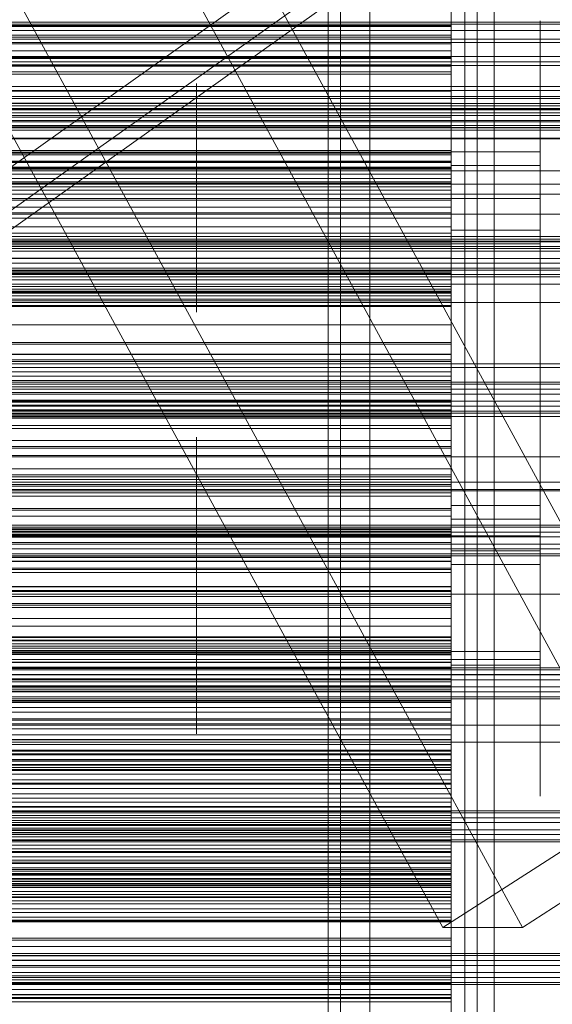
# Model space of a CAD drawing. Header units: millimetres. Extents: x -4738 to 65662, y -68080 to 6847.
# Tile 297 of 656: x 682 to 766, y -34474 to -34319. Entities that reach past the tile are written whole.
import ezdxf

# ---------------------------------------------------------------- set-up
doc = ezdxf.new("R2010")
doc.units = ezdxf.units.MM
for name, color, linetype, lineweight in [('COTAS_O', 1, 'Continuous', 0), ('frontal_briquetadora', 7, 'Continuous', 0), ('frontal_C03', 7, 'Continuous', 0), ('frontal_C10', 7, 'Continuous', 0), ('frontal_secador', 7, 'Continuous', 0), ('frontal_tolva', 7, 'Continuous', 0)]:
    doc.layers.add(name, color=color, linetype=linetype, lineweight=lineweight)
doc.dimstyles.new('R19_100', dxfattribs={"dimtxt": 250, "dimasz": 150, "dimexe": 150, "dimexo": 80, "dimgap": 100, "dimtad": 1, "dimtih": 1, "dimtoh": 1, "dimdsep": 46, "dimcen": 0.09, "dimadec": 0, "dimazin": 0, "dimtfac": 1, "dimtdec": 4, "dimtofl": 0, "dimtmove": 0, "dimatfit": 3, "dimfxl": 1, "dimtolj": 1, "dimtzin": 0, "dimarcsym": 0})

# ---------------------------------------------------------------- blocks, each defined once
blk = doc.blocks.new('DIM_R30_48')
at = {"layer": 'COTAS_O'}
for p, q in [((-1725, -33700), (-1575, -33655)), ((1725, -33700), (1575, -33655)), ((-1725, -34400), (-1725, -33700)), ((-1725, -33700), (1725, -33700)), ((-1725, -33700), (-1575, -33745)), ((1725, -33700), (1575, -33745)), ((1725, -34400), (1725, -33700))]:
    blk.add_line(p, q, dxfattribs=at)
blk.add_text('3450 O', height=250, dxfattribs=at).set_placement((0, -33600))
blk = doc.blocks.new('DIM_R30_52')
at = {"layer": 'COTAS_O'}
for p, q in [((-650, -34200), (-500, -34155)), ((650, -34200), (500, -34155)), ((-650, -34900), (-650, -34200)), ((-650, -34200), (650, -34200)), ((-650, -34200), (-500, -34245)), ((650, -34200), (500, -34245)), ((650, -34900), (650, -34200))]:
    blk.add_line(p, q, dxfattribs=at)
blk.add_text('1300 O', height=250, dxfattribs=at).set_placement((0, -34100))

msp = doc.modelspace()

# ---------------------------------------------------------------- linework, layer by layer
at = {"layer": 'frontal_briquetadora'}
for p, q in [((750, -34325.125), (750, -34307.847)), ((750, -34322.166), (750, -34307.991)), ((750, -34325.382), (750, -34308.015)), ((750, -34310.522), (750, -34320.336)), ((750, -34312.312), (750, -34329.168)), ((750, -34312.503), (750, -34329.446)), ((750, -34312.729), (750, -34326.728)), ((750, -34313.283), (750, -34320.453)), ((750, -34329.883), (750, -34316.01)), ((750, -34316.687), (750, -34333.081)), ((750, -34316.9), (750, -34333.379)), ((750, -34331.49), (750, -34317.381)), ((750, -34318.233), (750, -34325.389)), ((750, -34320.336), (550, -34320.336)), ((550, -34320.453), (750, -34320.453)), ((750, -34319.223), (750, -34321.115)), ((750, -34323.398), (750, -34319.588)), ((750, -34319.588), (750, -34320.069)), ((750, -34320.069), (750, -34324.745)), ((750, -34320.336), (750, -34321.843)), ((750, -34320.453), (750, -34327.603)), ((764, -34323.398), (764, -34319.588)), ((764, -34319.588), (764, -34320.069)), ((764, -34320.069), (764, -34324.745)), ((750, -34321.115), (550, -34321.115)), ((750, -34321.843), (550, -34321.843)), ((550, -34322.166), (750, -34322.166)), ((750, -34321.115), (750, -34323.219)), ((750, -34321.843), (750, -34323.176)), ((750, -34336.269), (750, -34322.166)), ((750, -34323.176), (550, -34323.176)), ((750, -34323.219), (550, -34323.219)), ((750, -34323.176), (750, -34324.327)), ((750, -34323.219), (750, -34325.517)), ((750, -34330.745), (750, -34323.398)), ((764, -34330.745), (764, -34323.398)), ((750, -34324.327), (550, -34324.327)), ((750, -34325.282), (550, -34325.282)), ((750, -34324.327), (750, -34325.282)), ((750, -34324.745), (750, -34332.69)), ((750, -34340.477), (750, -34325.125)), ((750, -34325.282), (750, -34326.024)), ((764, -34324.745), (764, -34332.69)), ((550, -34325.389), (750, -34325.389)), ((750, -34325.517), (550, -34325.517)), ((750, -34326.024), (550, -34326.024)), ((750, -34326.524), (550, -34326.524)), ((550, -34326.728), (750, -34326.728)), ((750, -34340.813), (750, -34325.382)), ((750, -34325.389), (750, -34332.522)), ((750, -34325.517), (750, -34327.995)), ((750, -34326.024), (750, -34326.524)), ((750, -34330.3), (750, -34326.052)), ((750, -34326.524), (750, -34336.266)), ((750, -34326.728), (750, -34339.979)), ((764, -34330.3), (764, -34326.052)), ((550, -34327.603), (750, -34327.603)), ((750, -34327.995), (550, -34327.995)), ((750, -34327.603), (750, -34334.728)), ((750, -34327.995), (750, -34330.645)), ((550, -34329.883), (750, -34329.883)), ((710, -34331.513), (710, -34329.435)), ((710, -34329.435), (710, -34329.697)), ((710, -34329.697), (710, -34332.247)), ((750, -34331.108), (750, -34328.943)), ((750, -34328.943), (750, -34329.216)), ((750, -34329.168), (750, -34343.943)), ((750, -34329.216), (750, -34331.872)), ((750, -34331.513), (750, -34329.435)), ((750, -34329.435), (750, -34329.697)), ((750, -34329.446), (750, -34344.296)), ((750, -34329.697), (750, -34332.247)), ((750, -34342.887), (750, -34329.883)), ((750, -34330.645), (550, -34330.645)), ((550, -34331.49), (750, -34331.49)), ((710, -34335.52), (710, -34331.513)), ((750, -34337.955), (750, -34330.3)), ((750, -34330.645), (750, -34340.399)), ((750, -34340.172), (750, -34330.745)), ((750, -34335.281), (750, -34331.108)), ((750, -34345.662), (750, -34331.49)), ((750, -34335.52), (750, -34331.513)), ((764, -34337.955), (764, -34330.3)), ((764, -34340.172), (764, -34330.745)), ((550, -34332.522), (750, -34332.522)), ((710, -34332.247), (710, -34336.581)), ((750, -34331.872), (750, -34336.387)), ((750, -34335.722), (750, -34331.911)), ((750, -34331.911), (750, -34332.392)), ((750, -34332.247), (750, -34336.581)), ((750, -34332.392), (750, -34337.068)), ((750, -34332.522), (750, -34346.226)), ((750, -34332.69), (750, -34342.331)), ((750, -34333.081), (750, -34347.243)), ((764, -34335.722), (764, -34331.911)), ((764, -34331.911), (764, -34332.392)), ((764, -34332.392), (764, -34337.068)), ((764, -34332.69), (764, -34342.331)), ((750, -34333.379), (750, -34347.613)), ((550, -34334.728), (750, -34334.728)), ((710, -34340.662), (710, -34335.52)), ((710, -34338.118), (710, -34335.801)), ((750, -34334.728), (750, -34341.827)), ((750, -34340.638), (750, -34335.281)), ((750, -34337.727), (750, -34335.313)), ((750, -34340.662), (750, -34335.52)), ((750, -34343.068), (750, -34335.722)), ((750, -34338.118), (750, -34335.801)), ((764, -34343.068), (764, -34335.722)), ((750, -34336.266), (550, -34336.266)), ((710, -34336.581), (710, -34341.84)), ((750, -34336.266), (750, -34338.137)), ((750, -34349.756), (750, -34336.269)), ((750, -34336.387), (750, -34341.864)), ((750, -34336.581), (750, -34341.84)), ((750, -34337.068), (750, -34345.013)), ((750, -34342.076), (750, -34337.727)), ((764, -34337.068), (764, -34345.013)), ((750, -34338.137), (550, -34338.137)), ((710, -34342.293), (710, -34338.118)), ((750, -34347.5), (750, -34337.955)), ((750, -34342.293), (750, -34338.118)), ((750, -34338.137), (750, -34340.247)), ((764, -34347.5), (764, -34337.955)), ((520, -34340.638), (750, -34340.638)), ((550, -34339.979), (750, -34339.979)), ((750, -34340.247), (550, -34340.247)), ((750, -34340.399), (550, -34340.399)), ((750, -34340.662), (710, -34340.662)), ((710, -34345.921), (710, -34340.662)), ((750, -34339.979), (750, -34351.973)), ((764, -34340.172), (750, -34340.172)), ((750, -34349.812), (750, -34340.172)), ((750, -34340.247), (750, -34342.568)), ((750, -34340.399), (750, -34341.664)), ((750, -34353.313), (750, -34340.477)), ((750, -34346.115), (750, -34340.638)), ((750, -34345.921), (750, -34340.662)), ((750, -34353.714), (750, -34340.813)), ((764, -34349.812), (764, -34340.172)), ((520, -34341.864), (750, -34341.864)), ((750, -34341.664), (550, -34341.664)), ((550, -34341.827), (750, -34341.827)), ((710, -34343.836), (710, -34341.758)), ((710, -34341.758), (710, -34342.02)), ((750, -34341.84), (710, -34341.84)), ((710, -34341.84), (710, -34346.982)), ((710, -34342.02), (710, -34344.571)), ((710, -34347.5), (710, -34342.293)), ((750, -34343.431), (750, -34341.266)), ((750, -34341.266), (750, -34341.539)), ((750, -34341.539), (750, -34344.196)), ((750, -34341.664), (750, -34342.757)), ((750, -34343.836), (750, -34341.758)), ((750, -34341.758), (750, -34342.02)), ((750, -34341.827), (750, -34348.895)), ((750, -34341.84), (750, -34346.982)), ((750, -34341.864), (750, -34347.221)), ((750, -34342.02), (750, -34344.571)), ((750, -34347.5), (750, -34342.076)), ((750, -34347.5), (750, -34342.293)), ((764, -34342.331), (750, -34342.331)), ((750, -34342.331), (750, -34351.758)), ((764, -34342.331), (764, -34351.758)), ((750, -34342.568), (550, -34342.568)), ((750, -34342.757), (550, -34342.757)), ((550, -34342.887), (750, -34342.887)), ((750, -34343.667), (550, -34343.667)), ((710, -34347.843), (710, -34343.836)), ((750, -34342.568), (750, -34345.081)), ((750, -34342.757), (750, -34343.667)), ((750, -34354.521), (750, -34342.887)), ((750, -34352.495), (750, -34343.068)), ((750, -34347.605), (750, -34343.431)), ((750, -34343.667), (750, -34344.384)), ((750, -34347.843), (750, -34343.836)), ((764, -34352.495), (764, -34343.068)), ((750, -34344.384), (550, -34344.384)), ((750, -34344.888), (550, -34344.888)), ((750, -34345.081), (550, -34345.081)), ((750, -34345.152), (550, -34345.152)), ((710, -34344.571), (710, -34348.904)), ((750, -34343.943), (750, -34356.068)), ((750, -34344.196), (750, -34348.71)), ((750, -34344.296), (750, -34356.484)), ((750, -34344.384), (750, -34344.888)), ((750, -34344.571), (750, -34348.904)), ((750, -34344.888), (750, -34345.152)), ((750, -34345.013), (750, -34354.654)), ((750, -34345.081), (750, -34347.772)), ((750, -34345.152), (750, -34354.812)), ((764, -34345.013), (764, -34354.654)), ((550, -34345.662), (750, -34345.662)), ((550, -34346.226), (750, -34346.226)), ((710, -34350.255), (710, -34345.921)), ((710, -34346.982), (710, -34350.989)), ((750, -34359.353), (750, -34345.662)), ((750, -34350.255), (750, -34345.921)), ((750, -34350.63), (750, -34346.115)), ((750, -34346.226), (750, -34358.933)), ((750, -34346.982), (750, -34350.989)), ((520, -34347.5), (750, -34347.5)), ((750, -34347.772), (550, -34347.772)), ((750, -34347.5), (710, -34347.5)), ((710, -34347.5), (710, -34352.707)), ((710, -34352.985), (710, -34347.843)), ((750, -34347.221), (750, -34351.395)), ((750, -34347.243), (750, -34358.629)), ((750, -34347.5), (750, -34352.924)), ((764, -34347.5), (750, -34347.5)), ((750, -34347.5), (750, -34352.707)), ((750, -34347.5), (750, -34357.045)), ((750, -34352.961), (750, -34347.605)), ((750, -34347.613), (750, -34359.057)), ((750, -34347.772), (750, -34350.633)), ((750, -34352.985), (750, -34347.843)), ((764, -34347.5), (764, -34357.045)), ((550, -34348.895), (750, -34348.895)), ((550, -34349.756), (750, -34349.756)), ((710, -34348.904), (710, -34354.163)), ((750, -34348.71), (750, -34354.188)), ((750, -34348.895), (750, -34362.398)), ((750, -34348.904), (750, -34354.163)), ((750, -34362.109), (750, -34349.756)), ((750, -34357.758), (750, -34349.812)), ((764, -34357.758), (764, -34349.812)), ((750, -34350.633), (550, -34350.633)), ((710, -34352.805), (710, -34350.255)), ((710, -34350.989), (710, -34353.067)), ((750, -34352.805), (750, -34350.255)), ((750, -34353.287), (750, -34350.63)), ((750, -34350.633), (750, -34360.305)), ((750, -34350.989), (750, -34353.067)), ((750, -34351.395), (750, -34353.559)), ((520, -34352.961), (750, -34352.961)), ((550, -34351.973), (750, -34351.973)), ((710, -34352.707), (710, -34356.882)), ((710, -34353.067), (710, -34352.805)), ((750, -34352.985), (710, -34352.985)), ((710, -34358.244), (710, -34352.985)), ((750, -34351.758), (750, -34359.104)), ((750, -34351.973), (750, -34362.248)), ((764, -34352.495), (750, -34352.495)), ((750, -34362.136), (750, -34352.495)), ((750, -34352.707), (750, -34356.882)), ((750, -34353.067), (750, -34352.805)), ((750, -34352.924), (750, -34357.273)), ((750, -34358.439), (750, -34352.961)), ((750, -34358.244), (750, -34352.985)), ((764, -34351.758), (764, -34359.104)), ((764, -34362.136), (764, -34352.495)), ((520, -34354.188), (750, -34354.188)), ((550, -34354.521), (750, -34354.521)), ((750, -34354.163), (710, -34354.163)), ((710, -34354.163), (710, -34359.305)), ((750, -34353.559), (750, -34353.287)), ((750, -34363.139), (750, -34353.313)), ((750, -34363.591), (750, -34353.714)), ((750, -34354.163), (750, -34359.305)), ((750, -34354.188), (750, -34359.544)), ((750, -34364.34), (750, -34354.521)), ((764, -34354.654), (750, -34354.654)), ((750, -34354.654), (750, -34364.081)), ((764, -34354.654), (764, -34364.081)), ((750, -34354.812), (550, -34354.812)), ((750, -34354.812), (750, -34356.898)), ((750, -34356.068), (750, -34365.078)), ((750, -34356.898), (550, -34356.898)), ((710, -34356.882), (710, -34359.199)), ((750, -34356.484), (750, -34365.54)), ((750, -34356.882), (750, -34359.199)), ((750, -34356.898), (750, -34359.222)), ((750, -34357.045), (750, -34364.7)), ((750, -34357.273), (750, -34359.687)), ((750, -34362.433), (750, -34357.758)), ((764, -34357.045), (764, -34364.7)), ((764, -34362.433), (764, -34357.758)), ((550, -34358.933), (750, -34358.933)), ((750, -34359.222), (550, -34359.222)), ((550, -34359.353), (750, -34359.353)), ((710, -34362.578), (710, -34358.244)), ((710, -34359.305), (710, -34363.312)), ((750, -34362.578), (750, -34358.244)), ((750, -34362.953), (750, -34358.439)), ((750, -34358.629), (750, -34366.801)), ((750, -34358.933), (750, -34370.153)), ((750, -34359.057), (750, -34367.271)), ((750, -34359.104), (750, -34362.914)), ((750, -34359.222), (750, -34361.754)), ((750, -34359.305), (750, -34363.312)), ((750, -34372.036), (750, -34359.353)), ((764, -34359.104), (764, -34362.914)), ((750, -34360.305), (550, -34360.305)), ((750, -34359.544), (750, -34363.718)), ((750, -34360.305), (750, -34361.325)), ((750, -34361.325), (550, -34361.325)), ((750, -34361.754), (550, -34361.754)), ((550, -34362.109), (750, -34362.109)), ((750, -34362.174), (550, -34362.174)), ((550, -34362.248), (750, -34362.248)), ((550, -34362.398), (750, -34362.398)), ((750, -34361.325), (750, -34362.174)), ((750, -34361.754), (750, -34364.475)), ((750, -34372.854), (750, -34362.109)), ((750, -34370.081), (750, -34362.136)), ((750, -34362.174), (750, -34362.843)), ((750, -34362.248), (750, -34370.411)), ((750, -34362.398), (750, -34374.777)), ((750, -34362.914), (750, -34362.433)), ((764, -34370.081), (764, -34362.136)), ((764, -34362.914), (764, -34362.433)), ((750, -34362.843), (550, -34362.843)), ((750, -34363.318), (550, -34363.318)), ((750, -34363.583), (550, -34363.583)), ((750, -34363.611), (550, -34363.611)), ((710, -34365.128), (710, -34362.578)), ((710, -34363.312), (710, -34365.39)), ((750, -34365.128), (750, -34362.578)), ((750, -34362.843), (750, -34363.318)), ((750, -34365.61), (750, -34362.953)), ((750, -34369.578), (750, -34363.139)), ((750, -34363.312), (750, -34365.39)), ((750, -34363.318), (750, -34363.583)), ((750, -34363.583), (750, -34363.611)), ((750, -34370.063), (750, -34363.591)), ((750, -34363.611), (750, -34373.165)), ((750, -34363.718), (750, -34365.883)), ((550, -34364.34), (750, -34364.34)), ((750, -34364.475), (550, -34364.475)), ((710, -34365.39), (710, -34365.128)), ((750, -34364.081), (750, -34371.427)), ((750, -34371.965), (750, -34364.34)), ((750, -34364.475), (750, -34367.374)), ((750, -34364.7), (750, -34368.948)), ((750, -34365.078), (750, -34370.627)), ((750, -34365.39), (750, -34365.128)), ((750, -34365.54), (750, -34371.117)), ((750, -34365.883), (750, -34365.61)), ((764, -34364.081), (764, -34371.427)), ((764, -34364.7), (764, -34368.948)), ((750, -34366.801), (750, -34371.445)), ((750, -34367.374), (550, -34367.374)), ((750, -34367.271), (750, -34371.939)), ((750, -34367.374), (750, -34370.439)), ((550, -34370.153), (750, -34370.153)), ((750, -34372.383), (750, -34369.578)), ((750, -34372.882), (750, -34370.063)), ((750, -34374.757), (750, -34370.081)), ((750, -34370.153), (750, -34379.456)), ((764, -34374.757), (764, -34370.081)), ((550, -34370.411), (750, -34370.411)), ((750, -34370.439), (550, -34370.439)), ((750, -34370.411), (750, -34376.147)), ((750, -34370.439), (750, -34380.005)), ((750, -34370.627), (750, -34372.5)), ((750, -34371.117), (750, -34373)), ((750, -34371.427), (750, -34375.237)), ((750, -34371.445), (750, -34372.383)), ((764, -34371.427), (764, -34375.237)), ((550, -34371.965), (750, -34371.965)), ((550, -34372.036), (750, -34372.036)), ((550, -34372.854), (750, -34372.854)), ((750, -34373.165), (550, -34373.165)), ((750, -34371.939), (750, -34372.882)), ((750, -34377.104), (750, -34371.965)), ((750, -34383.225), (750, -34372.036)), ((750, -34381.578), (750, -34372.854)), ((750, -34373.165), (750, -34375.462)), ((550, -34374.777), (750, -34374.777)), ((750, -34375.237), (750, -34374.757)), ((750, -34374.777), (750, -34385.556)), ((764, -34375.237), (764, -34374.757)), ((750, -34375.462), (550, -34375.462)), ((550, -34376.147), (750, -34376.147)), ((750, -34379.012), (750, -34375.202)), ((750, -34375.202), (750, -34375.683)), ((750, -34375.462), (750, -34377.994)), ((750, -34375.683), (750, -34380.358)), ((750, -34376.147), (750, -34379.236)), ((764, -34379.012), (764, -34375.202)), ((764, -34375.202), (764, -34375.683)), ((764, -34375.683), (764, -34380.358)), ((550, -34377.104), (750, -34377.104)), ((750, -34377.994), (550, -34377.994)), ((750, -34379.559), (750, -34377.104)), ((750, -34377.994), (750, -34380.73)), ((550, -34379.236), (750, -34379.236)), ((550, -34379.456), (750, -34379.456)), ((750, -34386.358), (750, -34379.012)), ((750, -34383.373), (750, -34379.125)), ((750, -34379.236), (750, -34379.559)), ((750, -34379.456), (750, -34386.483)), ((764, -34386.358), (764, -34379.012)), ((764, -34383.373), (764, -34379.125)), ((550, -34379.559), (750, -34379.559)), ((750, -34380.005), (550, -34380.005)), ((750, -34380.73), (550, -34380.73)), ((750, -34380.778), (550, -34380.778)), ((750, -34380.005), (750, -34380.778)), ((750, -34380.358), (750, -34388.304)), ((750, -34380.73), (750, -34383.655)), ((750, -34380.778), (750, -34381.382)), ((764, -34380.358), (764, -34388.304)), ((750, -34381.382), (550, -34381.382)), ((550, -34381.578), (750, -34381.578)), ((750, -34381.806), (550, -34381.806)), ((750, -34381.857), (550, -34381.857)), ((750, -34382.04), (550, -34382.04)), ((750, -34382.066), (550, -34382.066)), ((750, -34381.382), (750, -34381.806)), ((750, -34387.945), (750, -34381.578)), ((750, -34381.806), (750, -34382.04)), ((750, -34382.066), (750, -34381.857)), ((750, -34381.857), (750, -34391.282)), ((750, -34382.04), (750, -34382.066)), ((750, -34386.127), (750, -34382.317)), ((750, -34382.317), (750, -34382.797)), ((764, -34386.127), (764, -34382.317)), ((764, -34382.317), (764, -34382.797)), ((550, -34383.225), (750, -34383.225)), ((750, -34383.655), (550, -34383.655)), ((750, -34382.797), (750, -34387.473)), ((750, -34392.488), (750, -34383.225)), ((750, -34391.028), (750, -34383.373)), ((750, -34383.655), (750, -34386.753)), ((764, -34382.797), (764, -34387.473)), ((764, -34391.028), (764, -34383.373)), ((550, -34385.556), (750, -34385.556)), ((710, -34387.127), (710, -34385.049)), ((710, -34385.049), (710, -34385.311)), ((710, -34385.311), (710, -34387.861)), ((750, -34386.721), (750, -34384.557)), ((750, -34384.557), (750, -34384.83)), ((750, -34384.83), (750, -34387.486)), ((750, -34387.127), (750, -34385.049)), ((750, -34385.049), (750, -34385.311)), ((750, -34385.311), (750, -34387.861)), ((750, -34385.556), (750, -34394.32)), ((550, -34386.483), (750, -34386.483)), ((750, -34386.753), (550, -34386.753)), ((710, -34391.134), (710, -34387.127)), ((750, -34393.473), (750, -34386.127)), ((750, -34395.786), (750, -34386.358)), ((750, -34386.483), (750, -34390.966)), ((750, -34390.895), (750, -34386.721)), ((750, -34386.753), (750, -34390.016)), ((750, -34391.134), (750, -34387.127)), ((764, -34393.473), (764, -34386.127)), ((764, -34395.786), (764, -34386.358)), ((550, -34387.945), (750, -34387.945)), ((710, -34387.861), (710, -34392.195)), ((750, -34387.473), (750, -34395.418)), ((750, -34387.486), (750, -34392.001)), ((750, -34387.861), (750, -34392.195)), ((750, -34391.711), (750, -34387.945)), ((750, -34388.304), (750, -34397.945)), ((750, -34390.801), (750, -34388.387)), ((764, -34387.473), (764, -34395.418)), ((764, -34388.304), (764, -34397.945)), ((750, -34390.016), (550, -34390.016)), ((710, -34391.192), (710, -34388.875)), ((750, -34391.192), (750, -34388.875)), ((750, -34390.016), (750, -34399.452)), ((550, -34390.966), (750, -34390.966)), ((750, -34391.282), (550, -34391.282)), ((550, -34391.711), (750, -34391.711)), ((710, -34396.276), (710, -34391.134)), ((710, -34395.367), (710, -34391.192)), ((750, -34395.15), (750, -34390.801)), ((750, -34396.252), (750, -34390.895)), ((750, -34390.966), (750, -34392.731)), ((750, -34400.574), (750, -34391.028)), ((750, -34396.276), (750, -34391.134)), ((750, -34395.367), (750, -34391.192)), ((750, -34391.282), (750, -34393.784)), ((750, -34393.836), (750, -34391.671)), ((750, -34391.671), (750, -34391.944)), ((750, -34392.731), (750, -34391.711)), ((764, -34400.574), (764, -34391.028)), ((550, -34392.488), (750, -34392.488)), ((550, -34392.731), (750, -34392.731)), ((710, -34394.242), (710, -34392.164)), ((710, -34392.164), (710, -34392.426)), ((710, -34392.195), (710, -34397.454)), ((710, -34392.426), (710, -34394.976)), ((750, -34391.944), (750, -34394.601)), ((750, -34392.001), (750, -34397.478)), ((750, -34394.242), (750, -34392.164)), ((750, -34392.164), (750, -34392.426)), ((750, -34392.195), (750, -34397.454)), ((750, -34392.426), (750, -34394.976)), ((750, -34399.471), (750, -34392.488)), ((750, -34402.9), (750, -34393.473)), ((764, -34402.9), (764, -34393.473)), ((750, -34393.784), (550, -34393.784)), ((550, -34394.32), (750, -34394.32)), ((710, -34398.249), (710, -34394.242)), ((710, -34394.976), (710, -34399.31)), ((750, -34393.784), (750, -34396.517)), ((750, -34398.01), (750, -34393.836)), ((750, -34398.249), (750, -34394.242)), ((750, -34394.32), (750, -34400.733)), ((750, -34394.601), (750, -34399.115)), ((750, -34394.976), (750, -34399.31)), ((520, -34396.252), (750, -34396.252)), ((750, -34396.517), (550, -34396.517)), ((710, -34400.574), (710, -34395.367)), ((750, -34396.276), (710, -34396.276)), ((710, -34401.535), (710, -34396.276)), ((750, -34400.574), (750, -34395.15)), ((750, -34400.574), (750, -34395.367)), ((750, -34395.418), (750, -34405.059)), ((764, -34395.786), (750, -34395.786)), ((750, -34405.426), (750, -34395.786)), ((750, -34401.729), (750, -34396.252)), ((750, -34401.535), (750, -34396.276)), ((750, -34396.517), (750, -34399.453)), ((764, -34395.418), (764, -34405.059)), ((764, -34405.426), (764, -34395.786)), ((520, -34397.478), (750, -34397.478)), ((750, -34397.454), (710, -34397.454)), ((710, -34397.454), (710, -34402.596)), ((750, -34397.454), (750, -34402.596)), ((750, -34397.478), (750, -34402.835)), ((764, -34397.945), (750, -34397.945)), ((750, -34397.945), (750, -34407.372)), ((750, -34403.366), (750, -34398.01)), ((764, -34397.945), (764, -34407.372)), ((750, -34399.452), (550, -34399.452)), ((550, -34399.471), (750, -34399.471)), ((550, -34399.621), (750, -34399.621)), ((710, -34403.391), (710, -34398.249)), ((710, -34399.31), (710, -34404.569)), ((750, -34401.973), (750, -34398.163)), ((750, -34398.163), (750, -34398.643)), ((750, -34403.391), (750, -34398.249)), ((750, -34402.8), (750, -34398.552)), ((750, -34398.643), (750, -34403.319)), ((750, -34399.115), (750, -34404.593)), ((750, -34399.31), (750, -34404.569)), ((750, -34399.452), (750, -34399.977)), ((750, -34399.453), (750, -34402.572)), ((750, -34403.905), (750, -34399.471)), ((750, -34399.621), (750, -34400.409)), ((750, -34401.617), (750, -34399.621)), ((764, -34401.973), (764, -34398.163)), ((764, -34398.163), (764, -34398.643)), ((764, -34402.8), (764, -34398.552)), ((764, -34398.643), (764, -34403.319)), ((520, -34400.574), (750, -34400.574)), ((750, -34399.845), (550, -34399.845)), ((750, -34399.977), (550, -34399.977)), ((750, -34400.29), (550, -34400.29)), ((750, -34400.333), (550, -34400.333)), ((550, -34400.409), (750, -34400.409)), ((750, -34400.504), (550, -34400.504)), ((750, -34400.512), (550, -34400.512)), ((550, -34400.733), (750, -34400.733)), ((750, -34400.574), (710, -34400.574)), ((710, -34400.574), (710, -34405.78)), ((750, -34400.29), (750, -34399.845)), ((750, -34399.845), (750, -34409.118)), ((750, -34399.977), (750, -34400.333)), ((750, -34400.504), (750, -34400.29)), ((750, -34400.333), (750, -34400.512)), ((750, -34400.409), (750, -34403.95)), ((750, -34400.574), (750, -34405.997)), ((764, -34400.574), (750, -34400.574)), ((750, -34400.574), (750, -34405.78)), ((750, -34400.574), (750, -34410.119)), ((750, -34400.733), (750, -34404.548)), ((764, -34400.574), (764, -34410.119)), ((550, -34401.617), (750, -34401.617)), ((750, -34402.572), (550, -34402.572)), ((710, -34405.869), (710, -34401.535)), ((710, -34402.596), (710, -34406.603)), ((750, -34405.869), (750, -34401.535)), ((750, -34406.32), (750, -34401.617)), ((750, -34406.244), (750, -34401.729)), ((750, -34409.319), (750, -34401.973)), ((750, -34402.572), (750, -34405.863)), ((750, -34402.596), (750, -34406.603)), ((764, -34409.319), (764, -34401.973)), ((520, -34403.366), (750, -34403.366)), ((550, -34403.905), (750, -34403.905)), ((550, -34403.95), (750, -34403.95)), ((750, -34403.391), (710, -34403.391)), ((710, -34408.65), (710, -34403.391)), ((750, -34410.455), (750, -34402.8)), ((750, -34402.835), (750, -34407.009)), ((764, -34402.9), (750, -34402.9)), ((750, -34412.541), (750, -34402.9)), ((750, -34403.319), (750, -34411.264)), ((750, -34408.844), (750, -34403.366)), ((750, -34408.65), (750, -34403.391)), ((750, -34405.619), (750, -34403.905)), ((750, -34403.95), (750, -34410.109)), ((764, -34410.455), (764, -34402.8)), ((764, -34412.541), (764, -34402.9)), ((764, -34403.319), (764, -34411.264)), ((520, -34404.593), (750, -34404.593)), ((550, -34404.548), (750, -34404.548)), ((550, -34405.619), (750, -34405.619)), ((750, -34404.569), (710, -34404.569)), ((710, -34404.569), (710, -34409.711)), ((710, -34405.78), (710, -34409.956)), ((750, -34404.548), (750, -34405.619)), ((750, -34404.569), (750, -34409.711)), ((750, -34404.593), (750, -34409.949)), ((764, -34405.059), (750, -34405.059)), ((750, -34405.059), (750, -34414.486)), ((750, -34413.372), (750, -34405.426)), ((750, -34405.78), (750, -34409.956)), ((764, -34405.059), (764, -34414.486)), ((764, -34413.372), (764, -34405.426)), ((750, -34405.863), (550, -34405.863)), ((550, -34406.32), (750, -34406.32)), ((710, -34408.419), (710, -34405.869)), ((710, -34406.603), (710, -34408.681)), ((750, -34405.863), (750, -34409.315)), ((750, -34408.419), (750, -34405.869)), ((750, -34405.997), (750, -34410.347)), ((750, -34408.9), (750, -34406.244)), ((750, -34413.548), (750, -34406.32)), ((750, -34406.603), (750, -34408.681)), ((750, -34407.009), (750, -34409.173)), ((750, -34407.372), (750, -34414.718)), ((764, -34407.372), (764, -34414.718)), ((550, -34408.499), (750, -34408.499)), ((550, -34408.59), (750, -34408.59)), ((710, -34410.088), (710, -34408.009)), ((710, -34408.009), (710, -34408.271)), ((710, -34408.271), (710, -34410.822)), ((710, -34410.618), (710, -34408.301)), ((710, -34408.681), (710, -34408.419)), ((710, -34412.983), (710, -34408.65)), ((750, -34409.682), (750, -34407.517)), ((750, -34407.517), (750, -34407.79)), ((750, -34407.79), (750, -34410.447)), ((750, -34410.227), (750, -34407.813)), ((750, -34410.088), (750, -34408.009)), ((750, -34408.009), (750, -34408.271)), ((750, -34408.271), (750, -34410.822)), ((750, -34410.618), (750, -34408.301)), ((750, -34408.681), (750, -34408.419)), ((750, -34408.499), (750, -34411.183)), ((750, -34408.59), (750, -34408.499)), ((750, -34411.452), (750, -34408.59)), ((750, -34412.983), (750, -34408.65)), ((750, -34413.359), (750, -34408.844)), ((750, -34409.173), (750, -34408.9)), ((750, -34409.118), (550, -34409.118)), ((750, -34409.315), (550, -34409.315)), ((550, -34410.109), (750, -34410.109)), ((710, -34409.711), (710, -34413.718)), ((710, -34409.956), (710, -34412.273)), ((710, -34414.095), (710, -34410.088)), ((750, -34409.118), (750, -34411.82)), ((750, -34409.315), (750, -34418.6)), ((750, -34418.746), (750, -34409.319)), ((750, -34413.856), (750, -34409.682)), ((750, -34409.711), (750, -34413.718)), ((750, -34409.949), (750, -34414.123)), ((750, -34409.956), (750, -34412.273)), ((750, -34414.095), (750, -34410.088)), ((750, -34410.109), (750, -34418.648)), ((750, -34410.119), (750, -34417.774)), ((750, -34414.576), (750, -34410.227)), ((750, -34410.347), (750, -34412.76)), ((750, -34410.447), (750, -34414.961)), ((750, -34420), (750, -34410.455)), ((764, -34418.746), (764, -34409.319)), ((764, -34410.119), (764, -34417.774)), ((764, -34420), (764, -34410.455)), ((550, -34411.183), (750, -34411.183)), ((550, -34411.452), (750, -34411.452)), ((750, -34411.82), (550, -34411.82)), ((710, -34414.793), (710, -34410.618)), ((710, -34410.822), (710, -34415.156)), ((750, -34414.793), (750, -34410.618)), ((750, -34410.822), (750, -34415.156)), ((750, -34411.183), (750, -34416.538)), ((750, -34411.264), (750, -34420.905)), ((750, -34416.974), (750, -34411.452)), ((750, -34411.82), (750, -34414.748)), ((764, -34411.264), (764, -34420.905)), ((550, -34413.548), (750, -34413.548)), ((710, -34415.534), (710, -34412.983)), ((750, -34420.486), (750, -34412.541)), ((750, -34415.534), (750, -34412.983)), ((750, -34416.015), (750, -34413.359)), ((750, -34418.047), (750, -34413.372)), ((750, -34423.026), (750, -34413.548)), ((764, -34420.486), (764, -34412.541)), ((764, -34418.047), (764, -34413.372)), ((750, -34414.748), (550, -34414.748)), ((710, -34413.718), (710, -34415.796)), ((710, -34419.237), (710, -34414.095)), ((710, -34420), (710, -34414.793)), ((750, -34413.718), (750, -34415.796)), ((750, -34419.212), (750, -34413.856)), ((750, -34419.237), (750, -34414.095)), ((750, -34414.123), (750, -34416.288)), ((750, -34414.486), (750, -34421.832)), ((750, -34420), (750, -34414.576)), ((750, -34414.718), (750, -34418.528)), ((750, -34414.748), (750, -34417.875)), ((750, -34420), (750, -34414.793)), ((750, -34414.961), (750, -34420.439)), ((764, -34414.486), (764, -34421.832)), ((764, -34414.718), (764, -34418.528)), ((550, -34416.449), (750, -34416.449)), ((550, -34416.538), (750, -34416.538)), ((710, -34415.156), (710, -34420.414)), ((710, -34415.796), (710, -34415.534)), ((750, -34415.156), (750, -34420.414)), ((750, -34415.796), (750, -34415.534)), ((750, -34416.288), (750, -34416.015)), ((750, -34416.449), (750, -34417.056)), ((750, -34418.624), (750, -34416.449)), ((750, -34416.538), (750, -34424.359)), ((550, -34416.974), (750, -34416.974)), ((550, -34417.056), (750, -34417.056)), ((750, -34417.532), (550, -34417.532)), ((750, -34417.875), (550, -34417.875)), ((750, -34418.213), (550, -34418.213)), ((750, -34424.945), (750, -34416.974)), ((750, -34417.056), (750, -34420.421)), ((750, -34418.213), (750, -34417.532)), ((750, -34417.532), (750, -34426.632)), ((750, -34417.774), (750, -34422.022)), ((750, -34417.875), (750, -34421.182)), ((750, -34418.528), (750, -34418.047)), ((750, -34418.665), (750, -34418.213)), ((764, -34417.774), (764, -34422.022)), ((764, -34418.528), (764, -34418.047)), ((520, -34419.212), (750, -34419.212)), ((750, -34418.6), (550, -34418.6)), ((550, -34418.624), (750, -34418.624)), ((550, -34418.648), (750, -34418.648)), ((750, -34418.665), (550, -34418.665)), ((750, -34418.874), (550, -34418.874)), ((750, -34418.916), (550, -34418.916)), ((750, -34418.982), (550, -34418.982)), ((750, -34419.237), (710, -34419.237)), ((710, -34424.495), (710, -34419.237)), ((750, -34418.6), (750, -34418.874)), ((750, -34423.497), (750, -34418.624)), ((750, -34418.648), (750, -34421.417)), ((750, -34418.916), (750, -34418.665)), ((764, -34418.746), (750, -34418.746)), ((750, -34428.387), (750, -34418.746)), ((750, -34418.874), (750, -34418.982)), ((750, -34418.982), (750, -34418.916)), ((750, -34424.69), (750, -34419.212)), ((750, -34424.495), (750, -34419.237)), ((764, -34428.387), (764, -34418.746)), ((520, -34420), (750, -34420)), ((520, -34420.439), (750, -34420.439)), ((550, -34420.421), (750, -34420.421)), ((750, -34421.182), (550, -34421.182)), ((750, -34420), (710, -34420)), ((710, -34420), (710, -34425.207)), ((750, -34420.414), (710, -34420.414)), ((710, -34420.414), (710, -34425.556)), ((750, -34420), (750, -34425.424)), ((764, -34420), (750, -34420)), ((750, -34420), (750, -34425.207)), ((750, -34420), (750, -34429.545)), ((750, -34420.414), (750, -34425.556)), ((750, -34420.421), (750, -34426.416)), ((750, -34420.439), (750, -34425.795)), ((750, -34425.162), (750, -34420.486)), ((764, -34420.905), (750, -34420.905)), ((750, -34420.905), (750, -34430.332)), ((750, -34421.182), (750, -34424.657)), ((764, -34420), (764, -34429.545)), ((764, -34425.162), (764, -34420.486)), ((764, -34420.905), (764, -34430.332)), ((550, -34421.417), (750, -34421.417)), ((750, -34421.417), (750, -34424.121)), ((750, -34421.832), (750, -34425.643)), ((764, -34421.832), (764, -34425.643)), ((550, -34423.026), (750, -34423.026)), ((550, -34423.497), (750, -34423.497)), ((550, -34424.121), (750, -34424.121)), ((550, -34424.359), (750, -34424.359)), ((750, -34434.387), (750, -34423.026)), ((750, -34430.882), (750, -34423.497)), ((750, -34424.121), (750, -34426.757)), ((750, -34424.359), (750, -34434.344)), ((750, -34424.657), (550, -34424.657)), ((550, -34424.945), (750, -34424.945)), ((710, -34428.829), (710, -34424.495)), ((710, -34425.207), (710, -34429.382)), ((710, -34425.556), (710, -34429.563)), ((750, -34428.829), (750, -34424.495)), ((750, -34424.657), (750, -34428.29)), ((750, -34429.204), (750, -34424.69)), ((750, -34427.56), (750, -34424.945)), ((750, -34425.643), (750, -34425.162)), ((750, -34425.207), (750, -34429.382)), ((750, -34425.424), (750, -34429.773)), ((750, -34425.556), (750, -34429.563)), ((750, -34425.795), (750, -34429.969)), ((764, -34425.643), (764, -34425.162)), ((550, -34426.416), (750, -34426.416)), ((750, -34426.632), (550, -34426.632)), ((550, -34426.757), (750, -34426.757)), ((750, -34426.416), (750, -34434.809)), ((750, -34426.632), (750, -34429.526)), ((750, -34426.757), (750, -34429.325)), ((550, -34427.56), (750, -34427.56)), ((750, -34428.29), (550, -34428.29)), ((710, -34431.379), (710, -34428.829)), ((750, -34430.107), (750, -34427.56)), ((750, -34428.29), (750, -34437.401)), ((750, -34436.332), (750, -34428.387)), ((750, -34431.379), (750, -34428.829)), ((764, -34436.332), (764, -34428.387)), ((550, -34429.325), (750, -34429.325)), ((750, -34429.526), (550, -34429.526)), ((550, -34430.107), (750, -34430.107)), ((710, -34429.382), (710, -34431.699)), ((710, -34429.563), (710, -34431.641)), ((750, -34431.861), (750, -34429.204)), ((750, -34429.325), (750, -34431.823)), ((750, -34429.382), (750, -34431.699)), ((750, -34429.526), (750, -34432.642)), ((750, -34429.545), (750, -34437.2)), ((750, -34429.563), (750, -34431.641)), ((750, -34429.773), (750, -34432.187)), ((750, -34429.969), (750, -34432.134)), ((750, -34432.583), (750, -34430.107)), ((750, -34430.332), (750, -34437.678)), ((764, -34429.545), (764, -34437.2)), ((764, -34430.332), (764, -34437.678)), ((550, -34430.882), (750, -34430.882)), ((550, -34431.823), (750, -34431.823)), ((710, -34431.641), (710, -34431.379)), ((750, -34433.336), (750, -34430.882)), ((750, -34431.641), (750, -34431.379)), ((750, -34431.823), (750, -34434.25)), ((750, -34432.134), (750, -34431.861)), ((550, -34432.583), (750, -34432.583)), ((750, -34432.642), (550, -34432.642)), ((550, -34433.336), (750, -34433.336)), ((750, -34434.988), (750, -34432.583)), ((750, -34432.642), (750, -34435.953)), ((750, -34435.719), (750, -34433.336)), ((550, -34434.25), (750, -34434.25)), ((550, -34434.344), (750, -34434.344)), ((550, -34434.387), (750, -34434.387)), ((550, -34434.809), (750, -34434.809)), ((750, -34434.876), (550, -34434.876)), ((550, -34434.988), (750, -34434.988)), ((750, -34434.25), (750, -34436.605)), ((750, -34434.344), (750, -34446.111)), ((750, -34447.196), (750, -34434.387)), ((750, -34434.809), (750, -34445.279)), ((750, -34435.79), (750, -34434.876)), ((750, -34434.876), (750, -34443.78)), ((750, -34437.321), (750, -34434.988)), ((550, -34435.719), (750, -34435.719)), ((750, -34435.79), (550, -34435.79)), ((750, -34435.953), (550, -34435.953)), ((750, -34436.481), (550, -34436.481)), ((550, -34436.605), (750, -34436.605)), ((750, -34438.029), (750, -34435.719)), ((750, -34436.481), (750, -34435.79)), ((750, -34435.953), (750, -34439.44)), ((750, -34441.008), (750, -34436.332)), ((750, -34436.973), (750, -34436.481)), ((750, -34436.605), (750, -34438.887)), ((764, -34441.008), (764, -34436.332)), ((750, -34436.973), (550, -34436.973)), ((750, -34437.284), (550, -34437.284)), ((550, -34437.321), (750, -34437.321)), ((750, -34437.401), (550, -34437.401)), ((750, -34437.424), (550, -34437.424)), ((550, -34438.029), (750, -34438.029)), ((750, -34437.284), (750, -34436.973)), ((750, -34437.2), (750, -34441.448)), ((750, -34437.424), (750, -34437.284)), ((750, -34439.58), (750, -34437.321)), ((750, -34437.401), (750, -34437.424)), ((750, -34437.678), (750, -34441.488)), ((750, -34440.265), (750, -34438.029)), ((764, -34437.2), (764, -34441.448)), ((764, -34437.678), (764, -34441.488)), ((550, -34438.887), (750, -34438.887)), ((750, -34439.44), (550, -34439.44)), ((550, -34439.58), (750, -34439.58)), ((750, -34438.887), (750, -34441.096)), ((750, -34439.44), (750, -34443.091)), ((750, -34441.765), (750, -34439.58)), ((550, -34440.265), (750, -34440.265)), ((550, -34441.096), (750, -34441.096)), ((750, -34442.427), (750, -34440.265)), ((750, -34441.488), (750, -34441.008)), ((750, -34441.096), (750, -34443.229)), ((764, -34441.488), (764, -34441.008)), ((550, -34441.765), (750, -34441.765)), ((550, -34442.427), (750, -34442.427)), ((750, -34443.875), (750, -34441.765)), ((750, -34444.514), (750, -34442.427)), ((750, -34443.091), (550, -34443.091)), ((550, -34443.229), (750, -34443.229)), ((750, -34443.78), (550, -34443.78)), ((550, -34443.875), (750, -34443.875)), ((550, -34444.514), (750, -34444.514)), ((750, -34443.091), (750, -34446.897)), ((750, -34443.229), (750, -34445.286)), ((750, -34443.78), (750, -34446.86)), ((750, -34445.909), (750, -34443.875)), ((750, -34446.523), (750, -34444.514)), ((550, -34445.279), (750, -34445.279)), ((550, -34445.286), (750, -34445.286)), ((550, -34445.909), (750, -34445.909)), ((750, -34445.279), (750, -34457.423)), ((750, -34445.286), (750, -34447.267)), ((750, -34447.865), (750, -34445.909)), ((550, -34446.111), (750, -34446.111)), ((550, -34446.523), (750, -34446.523)), ((750, -34446.86), (550, -34446.86)), ((750, -34446.897), (550, -34446.897)), ((550, -34447.196), (750, -34447.196)), ((550, -34447.267), (750, -34447.267)), ((750, -34446.111), (750, -34459.207)), ((750, -34448.456), (750, -34446.523)), ((750, -34446.86), (750, -34450.157)), ((750, -34446.897), (750, -34455.811)), ((750, -34460.96), (750, -34447.196)), ((750, -34447.267), (750, -34449.169)), ((550, -34447.865), (750, -34447.865)), ((550, -34448.456), (750, -34448.456)), ((550, -34449.169), (750, -34449.169)), ((750, -34449.743), (750, -34447.865)), ((750, -34450.31), (750, -34448.456)), ((750, -34449.169), (750, -34450.993)), ((550, -34449.743), (750, -34449.743)), ((750, -34450.157), (550, -34450.157)), ((550, -34450.31), (750, -34450.31)), ((750, -34451.543), (750, -34449.743)), ((750, -34450.157), (750, -34453.643)), ((750, -34452.084), (750, -34450.31)), ((550, -34450.993), (750, -34450.993)), ((550, -34451.543), (750, -34451.543)), ((750, -34451.835), (550, -34451.835)), ((550, -34452.084), (750, -34452.084)), ((750, -34450.993), (750, -34452.738)), ((750, -34453.263), (750, -34451.543)), ((750, -34452.98), (750, -34451.835)), ((750, -34451.835), (750, -34460.521)), ((750, -34453.779), (750, -34452.084)), ((550, -34452.738), (750, -34452.738)), ((750, -34452.98), (550, -34452.98)), ((550, -34453.263), (750, -34453.263)), ((750, -34453.643), (550, -34453.643)), ((550, -34453.779), (750, -34453.779)), ((750, -34452.738), (750, -34454.402)), ((750, -34453.907), (750, -34452.98)), ((750, -34454.902), (750, -34453.263)), ((750, -34453.643), (750, -34457.302)), ((750, -34455.393), (750, -34453.779)), ((750, -34453.907), (550, -34453.907)), ((550, -34454.402), (750, -34454.402)), ((750, -34454.64), (550, -34454.64)), ((550, -34454.902), (750, -34454.902)), ((750, -34455.196), (550, -34455.196)), ((750, -34454.64), (750, -34453.907)), ((750, -34454.402), (750, -34461.227)), ((750, -34455.196), (750, -34454.64)), ((750, -34456.46), (750, -34454.902)), ((750, -34455.583), (750, -34455.196)), ((550, -34455.393), (750, -34455.393)), ((750, -34455.583), (550, -34455.583)), ((750, -34455.811), (550, -34455.811)), ((550, -34456.46), (750, -34456.46)), ((550, -34456.926), (750, -34456.926)), ((750, -34456.926), (750, -34455.393)), ((750, -34455.811), (750, -34455.583)), ((750, -34457.936), (750, -34456.46)), ((750, -34458.377), (750, -34456.926)), ((750, -34457.302), (550, -34457.302)), ((550, -34457.423), (750, -34457.423)), ((550, -34457.936), (750, -34457.936)), ((550, -34458.377), (750, -34458.377)), ((750, -34457.302), (750, -34461.12)), ((750, -34457.423), (750, -34470.774)), ((750, -34464.14), (750, -34457.936)), ((750, -34459.744), (750, -34458.377)), ((550, -34459.207), (750, -34459.207)), ((550, -34459.744), (750, -34459.744)), ((750, -34459.207), (750, -34473.128)), ((750, -34461.029), (750, -34459.744)), ((750, -34460.521), (550, -34460.521)), ((550, -34460.96), (750, -34460.96)), ((550, -34461.029), (750, -34461.029)), ((750, -34461.12), (550, -34461.12)), ((550, -34461.227), (750, -34461.227)), ((750, -34460.521), (750, -34463.78)), ((750, -34475.151), (750, -34460.96)), ((750, -34466.598), (750, -34461.029)), ((750, -34461.12), (750, -34465.089)), ((750, -34461.227), (750, -34470.352)), ((750, -34463.78), (550, -34463.78)), ((550, -34464.14), (750, -34464.14)), ((750, -34463.78), (750, -34467.249)), ((750, -34472.72), (750, -34464.14)), ((750, -34465.089), (550, -34465.089)), ((750, -34465.089), (750, -34473.786)), ((550, -34466.598), (750, -34466.598)), ((750, -34467.249), (550, -34467.249)), ((750, -34474.612), (750, -34466.598)), ((750, -34467.249), (750, -34470.903)), ((750, -34468.368), (550, -34468.368)), ((750, -34469.742), (750, -34468.368)), ((750, -34468.368), (750, -34476.816)), ((750, -34469.742), (550, -34469.742)), ((550, -34470.352), (750, -34470.352)), ((550, -34470.774), (750, -34470.774)), ((750, -34470.902), (750, -34469.742)), ((750, -34470.352), (750, -34481.428)), ((750, -34470.774), (750, -34484.819)), ((750, -34470.902), (550, -34470.902)), ((750, -34471.874), (550, -34471.874)), ((750, -34471.874), (750, -34470.902)), ((750, -34470.903), (750, -34474.725)), ((750, -34472.673), (750, -34471.874)), ((750, -34472.673), (550, -34472.673)), ((550, -34472.72), (750, -34472.72)), ((550, -34473.128), (750, -34473.128)), ((750, -34473.307), (550, -34473.307)), ((750, -34473.786), (550, -34473.786)), ((750, -34473.307), (750, -34472.673)), ((750, -34483.346), (750, -34472.72)), ((750, -34473.128), (750, -34487.34)), ((750, -34473.786), (750, -34473.307))]:
    msp.add_line(p, q, dxfattribs=at)
at = {"layer": 'frontal_C03'}
for p, q in [((1496, -34319.792), (-1496, -34319.792)), ((1496, -34320.127), (-1496, -34320.127)), ((-1250, -34321.084), (1250, -34321.084)), ((1496, -34322.466), (-1496, -34322.466)), ((1496, -34322.968), (-1496, -34322.968)), ((1250, -34322.976), (-1250, -34322.976)), ((-1496, -34326.024), (1496, -34326.024)), ((1496, -34326.616), (-1496, -34326.616)), ((1496, -34329.924), (-1496, -34329.924)), ((1496, -34330.516), (-1496, -34330.516)), ((1250, -34331.474), (-1250, -34331.474)), ((1250, -34331.791), (-1250, -34331.791)), ((1250, -34332.585), (-1250, -34332.585)), ((1496, -34333.573), (-1496, -34333.573)), ((1496, -34334.074), (-1496, -34334.074)), ((-1250, -34333.349), (1250, -34333.349)), ((1250, -34333.564), (-1250, -34333.564)), ((1250, -34334.472), (-1250, -34334.472)), ((1250, -34335.236), (-1250, -34335.236)), ((1250, -34335.457), (-1250, -34335.457)), ((1250, -34336.03), (-1250, -34336.03)), ((1496, -34336.414), (-1496, -34336.414)), ((1496, -34336.749), (-1496, -34336.749)), ((1250, -34336.346), (-1250, -34336.346)), ((1496, -34338.015), (-1496, -34338.015)), ((1496, -34338.132), (-1496, -34338.132)), ((1250, -34345.238), (-1250, -34345.238)), ((1250, -34346.843), (-1250, -34346.843)), ((1250, -34353.932), (-1250, -34353.932)), ((1250, -34354.248), (-1250, -34354.248)), ((1250, -34354.329), (-1250, -34354.329)), ((1250, -34355.042), (-1250, -34355.042)), ((1250, -34355.401), (-1250, -34355.401)), ((-1250, -34355.806), (1250, -34355.806)), ((1250, -34356.929), (-1250, -34356.929)), ((1250, -34357.694), (-1250, -34357.694)), ((1250, -34358.488), (-1250, -34358.488)), ((1250, -34358.804), (-1250, -34358.804)), ((1250, -34359.453), (-1250, -34359.453)), ((1250, -34359.829), (-1250, -34359.829)), ((1250, -34376.389), (-1250, -34376.389)), ((1250, -34376.706), (-1250, -34376.706)), ((1250, -34377.5), (-1250, -34377.5)), ((-1250, -34378.264), (1250, -34378.264)), ((1250, -34379.387), (-1250, -34379.387)), ((1250, -34380.151), (-1250, -34380.151)), ((1250, -34380.945), (-1250, -34380.945)), ((1250, -34381.262), (-1250, -34381.262)), ((1250, -34398.847), (-1250, -34398.847)), ((1250, -34399.164), (-1250, -34399.164)), ((1250, -34399.958), (-1250, -34399.958)), ((-1250, -34400.722), (1250, -34400.722)), ((1250, -34401.845), (-1250, -34401.845)), ((1250, -34402.609), (-1250, -34402.609)), ((1250, -34403.403), (-1250, -34403.403)), ((1250, -34403.719), (-1250, -34403.719)), ((1250, -34421.305), (-1250, -34421.305)), ((1250, -34421.621), (-1250, -34421.621)), ((1250, -34422.415), (-1250, -34422.415)), ((-1250, -34423.179), (1250, -34423.179)), ((1250, -34424.302), (-1250, -34424.302)), ((1250, -34425.066), (-1250, -34425.066)), ((1250, -34425.86), (-1250, -34425.86)), ((1250, -34426.177), (-1250, -34426.177)), ((1250, -34443.762), (-1250, -34443.762)), ((1250, -34444.079), (-1250, -34444.079)), ((1250, -34444.873), (-1250, -34444.873)), ((-1250, -34445.637), (1250, -34445.637)), ((1250, -34446.76), (-1250, -34446.76)), ((1250, -34447.524), (-1250, -34447.524)), ((1250, -34448.318), (-1250, -34448.318)), ((1250, -34448.635), (-1250, -34448.635)), ((1250, -34466.22), (-1250, -34466.22)), ((1250, -34466.536), (-1250, -34466.536)), ((1250, -34467.33), (-1250, -34467.33)), ((-1250, -34468.095), (1250, -34468.095)), ((1250, -34469.217), (-1250, -34469.217)), ((1250, -34469.982), (-1250, -34469.982)), ((1250, -34470.776), (-1250, -34470.776)), ((1250, -34471.092), (-1250, -34471.092))]:
    msp.add_line(p, q, dxfattribs=at)
at = {"layer": 'frontal_C10'}
for p, q in [((539.491, -34002.775), (778.82, -34442.775)), ((791.324, -34442.775), (551.995, -34002.775)), ((748.706, -34462.106), (509.376, -34022.106)), ((761.21, -34462.106), (521.88, -34022.106)), ((730.677, -35975), (730.677, -34032.44)), ((732.631, -34032.44), (732.631, -35975)), ((737.234, -34032.44), (737.234, -35975)), ((752.169, -35975), (752.169, -34032.44)), ((754.122, -34032.44), (754.122, -35975)), ((756.771, -35975), (756.771, -34032.44)), ((778.82, -34442.775), (748.706, -34462.106)), ((761.21, -34462.106), (791.324, -34442.775)), ((748.706, -34462.106), (761.21, -34462.106))]:
    msp.add_line(p, q, dxfattribs=at)
at = {"layer": 'frontal_secador'}
for p, q in [((1360, -34325.216), (-1360, -34325.216)), ((1250, -34332.924), (-1250, -34332.924)), ((1360, -34333.5), (-1360, -34333.5)), ((1360, -34343.147), (-1360, -34343.147)), ((-1360, -34353.5), (1360, -34353.5)), ((-1250, -34353.5), (1250, -34353.5)), ((1360, -34363.853), (-1360, -34363.853)), ((1360, -34373.5), (-1360, -34373.5)), ((1250, -34374.076), (-1250, -34374.076)), ((1360, -34381.784), (-1360, -34381.784)), ((1360, -34388.141), (-1360, -34388.141)), ((1360, -34392.137), (-1360, -34392.137)), ((1250, -34393.25), (-1250, -34393.25)), ((1360, -34393.5), (-1360, -34393.5)), ((1250, -34409.715), (-1250, -34409.715)), ((1250, -34422.349), (-1250, -34422.349)), ((1250, -34430.291), (-1250, -34430.291)), ((1250, -34433), (-1250, -34433))]:
    msp.add_line(p, q, dxfattribs=at)
at = {"layer": 'frontal_tolva'}
for p, q in [((1725, -33600), (600, -34400)), ((600, -34406.849), (1725, -33606.849)), ((604.636, -34406.52), (1729.636, -33606.52)), ((-1821.5, -34350), (1821.5, -34350)), ((-1821.5, -34361), (1821.5, -34361))]:
    msp.add_line(p, q, dxfattribs=at)

# ---------------------------------------------------------------- dimensions: what is measured, and where the dimension line sits
at = {"layer": 'COTAS_O'}
for p1, p2, picture, middle in [((-1725, -34400), (1725, -34400), 'DIM_R30_48', (0, -33700)), ((-650, -34900), (650, -34900), 'DIM_R30_52', (0, -34200))]:
    dim = msp.add_aligned_dim(p1=p1, p2=p2, distance=700, text='<> O', dimstyle='R19_100', dxfattribs=at)
    dim.commit()
    dim.dimension.update_dxf_attribs({"geometry": picture, "text_midpoint": middle})

doc.saveas('drawing.dxf')
